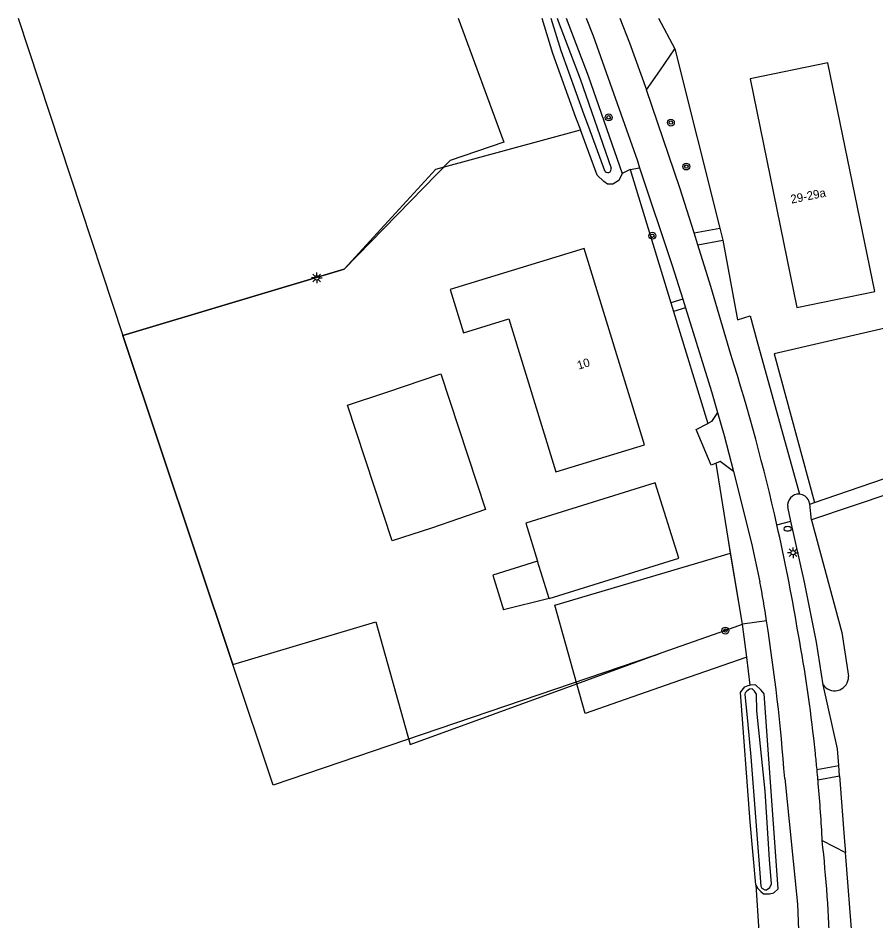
# Model space of a CAD drawing. Extents: x 136000 to 141014, y 402000 to 403500.
# Drawn here: x 140720.3 to 140820.2, y 403394.8 to 403500 of the extents above; entities that cross this region are included whole.
import ezdxf

# ---------------------------------------------------------------- set-up
doc = ezdxf.new("R2010")
doc.units = 0
for name, color, linetype in [('gg-afsc-erfafscheiding', 7, 'Continuous'), ('gg-afsc-hekwerk', 7, 'Continuous'), ('gg-anno-huisnummerreeks BGT', 7, 'Continuous'), ('gg-bbg-bijgebouw', 7, 'Continuous'), ('gg-bbg-hoofdgebouw', 7, 'Continuous'), ('gg-bbg-luifel en loopbrug', 7, 'Continuous'), ('gg-knt-bronhoudergrens', 7, 'Continuous'), ('gg-knt-verharding', 7, 'Continuous'), ('gg-knt-verharding nz', 7, 'Continuous'), ('gg-kntw-bovenkant insteek waterloop', 7, 'Continuous'), ('gg-kntw-waterlijn', 7, 'Continuous'), ('gt-grn-groengrens NZ', 7, 'Continuous'), ('gt-grn-vlakafsluiter', 7, 'Continuous'), ('gt-symb-boom', 7, 'Continuous'), ('gt-symb-brandkraan', 7, 'Continuous'), ('gt-symb-lichtmast', 7, 'Continuous')]:
    doc.layers.add(name, color=color, linetype=linetype)

# ---------------------------------------------------------------- blocks, each defined once
blk = doc.blocks.new('gt0-LMAST')
at = {"layer": 'gt-symb-lichtmast'}
for p, q in [((-0.18, 0.17), (-0.45, 0.44)), ((0, 0.25), (0, 0.62)), ((0.17, 0.17), (0.44, 0.44)), ((-0.25, 0), (-0.63, 0)), ((-0.18, -0.18), (-0.45, -0.45)), ((0, -0.25), (0, -0.63)), ((0.44, -0.45), (0.17, -0.18)), ((0.25, 0), (0.62, 0))]:
    blk.add_line(p, q, dxfattribs=at)
blk.add_circle((0, 0), 0.25, dxfattribs=at)
blk = doc.blocks.new('gt0-BR')
at = {"layer": 'gt-symb-brandkraan'}
for centre, radius, start, end in [((-0.24, 0), 0.206, 107.5669, 252.4331), ((0.6, -2.66), 3, 106.892, 107.5669), ((0, -0.69), 0.938, 73.108, 106.892), ((-0.6, -2.66), 3, 72.4331, 73.108), ((0.24, 0), 0.206, 287.567, 72.4331), ((0.6, 2.66), 3, 252.4331, 253.108), ((0, 0.69), 0.938, 253.108, 286.8921), ((-0.6, 2.66), 3, 286.8921, 287.567)]:
    blk.add_arc(centre, radius, start, end, dxfattribs=at)
blk = doc.blocks.new('gt0-BOOM')
at = {"layer": 'gt-symb-boom'}
for radius in [0.4, 0.2]:
    blk.add_circle((0, 0), radius, dxfattribs=at)

msp = doc.modelspace()

# ---------------------------------------------------------------- linework, layer by layer
at = {"layer": 'gg-afsc-erfafscheiding'}
for p, q in [((140796.77, 403496.42), (140802.01, 403475.52)), ((140791.55, 403482.34), (140790.6, 403481.88)), ((140791.55, 403482.34), (140796.28, 403466.83)), ((140796.59, 403465.81), (140800.58, 403452.76)), ((140802.69, 403428.71), (140804.63, 403429.4)), ((140805.12, 403425.53), (140804.63, 403429.4))]:
    msp.add_line(p, q, dxfattribs=at)
for points in [[(140802.36, 403474.11), (140804.05, 403464.85), (140805.52, 403465.31), (140806.32, 403462.44), (140811.26, 403444.54)], [(140785.34, 403422.45), (140782.76, 403431.59), (140803.24, 403437.65)], [(140785.34, 403422.45), (140795.29, 403426.08), (140802.69, 403428.71)], [(140815.84, 403412.94), (140815.69, 403414.86), (140814.01, 403422.34)], [(140815.93, 403411.73), (140816.53, 403404.09), (140816.63, 403402.8)]]:
    msp.add_lwpolyline(points, dxfattribs=at)
at = {"layer": 'gg-afsc-hekwerk'}
for p, q in [((140720.25, 403500), (140732.47, 403463)), ((140804.63, 403429.4), (140802.95, 403439.4)), ((140802.69, 403428.71), (140804.63, 403429.4)), ((140795.29, 403426.08), (140802.69, 403428.71)), ((140794.4, 403425.76), (140749.96, 403410.64)), ((140794.4, 403425.76), (140795.29, 403426.08)), ((140749.96, 403410.64), (140745.26, 403424.7))]:
    msp.add_line(p, q, dxfattribs=at)
for points in [[(140732.47, 403463), (140758.23, 403470.74), (140768.93, 403482.39), (140785.75, 403486.97)], [(140745.26, 403424.7), (140732.51, 403462.89), (140732.47, 403463)]]:
    msp.add_lwpolyline(points, dxfattribs=at)
at = {"layer": 'gg-bbg-bijgebouw'}
msp.add_line((140782.13, 403432.38), (140780.77, 403436.73), dxfattribs=at)
for points in [[(140758.64, 403454.9), (140763.22, 403456.41), (140769.51, 403458.57), (140774.7, 403442.75), (140768.42, 403440.58), (140763.83, 403439.08), (140758.64, 403454.9)], [(140782.13, 403432.38), (140797.2, 403437.08), (140794.46, 403445.86), (140779.39, 403441.16), (140780.77, 403436.73)]]:
    msp.add_lwpolyline(points, dxfattribs=at)
at = {"layer": 'gg-bbg-hoofdgebouw'}
for points in [[(140820.03, 403468.14), (140814.59, 403494.79), (140805.51, 403492.93), (140810.95, 403466.28), (140820.03, 403468.14)], [(140782.91, 403447.12), (140793.22, 403450.29), (140786.19, 403473.17), (140770.57, 403468.36), (140772.12, 403463.33), (140777.43, 403464.97), (140782.91, 403447.12)]]:
    msp.add_lwpolyline(points, dxfattribs=at)
at = {"layer": 'gg-bbg-luifel en loopbrug'}
msp.add_line((140782.13, 403432.38), (140776.8, 403431.06), dxfattribs=at)
msp.add_lwpolyline([(140780.77, 403436.73), (140775.54, 403435.1), (140776.8, 403431.06)], dxfattribs=at)
at = {"layer": 'gg-knt-bronhoudergrens'}
for p, q in [((140805.53, 403422.27), (140805.12, 403425.53)), ((140806.18, 403399.03), (140806.68, 403391.22))]:
    msp.add_line(p, q, dxfattribs=at)
for points in [[(140866.85, 403500), (140873.82, 403480.96), (140846.86, 403472.52), (140832.15, 403466.38), (140808.34, 403460.87), (140813.02, 403443.55)], [(140805.12, 403425.53), (140796.52, 403422.57), (140786.31, 403418.98), (140785.34, 403422.45)]]:
    msp.add_lwpolyline(points, dxfattribs=at)
at = {"layer": 'gg-knt-verharding'}
for p, q in [((140794.86, 403500), (140796.77, 403496.42)), ((140798.99, 403474.99), (140802.01, 403475.52)), ((140802.01, 403475.52), (140802.36, 403474.11)), ((140799.42, 403473.6), (140798.99, 403474.99)), ((140799.42, 403473.6), (140802.36, 403474.11)), ((140797.68, 403467.27), (140796.28, 403466.83)), ((140796.28, 403466.83), (140796.59, 403465.81)), ((140798, 403466.24), (140796.59, 403465.81)), ((140813.12, 403414.33), (140812.93, 403416.11)), ((140813.31, 403412.46), (140815.84, 403412.94)), ((140815.93, 403411.73), (140815.84, 403412.94)), ((140813.42, 403411.26), (140815.93, 403411.73)), ((140813.93, 403404.17), (140813.9, 403404.56)), ((140813.93, 403404.17), (140816.63, 403402.8))]:
    msp.add_line(p, q, dxfattribs=at)
for points in [[(140786.42, 403500), (140787.25, 403497.91), (140792.39, 403483.35), (140792.65, 403482.56)], [(140793.45, 403491.65), (140794.99, 403493.87), (140796.77, 403496.42)], [(140798.99, 403474.99), (140797.34, 403480.22), (140793.45, 403491.65)], [(140792.65, 403482.56), (140796.46, 403471.18), (140797.68, 403467.27)], [(140803.27, 403460.79), (140800.96, 403468.71), (140799.42, 403473.6)], [(140798, 403466.24), (140801.03, 403456.5), (140801.74, 403454.04)], [(140801.74, 403454.04), (140801.02, 403452.99), (140800.58, 403452.76)], [(140801.57, 403448.15), (140800.99, 403447.9), (140799.22, 403452.06), (140800.58, 403452.76)], [(140803.58, 403447.18), (140802.05, 403448.35), (140801.57, 403448.15)], [(140803.58, 403447.18), (140805.7, 403438.82), (140806.67, 403434.34)], [(140809.56, 403411.43), (140811.02, 403396.77), (140811.24, 403391.78)]]:
    msp.add_lwpolyline(points, dxfattribs=at)
for centre, radius, start, end in [((140580.44, 403389.81), 233.86, 12.6394, 17.669), ((140580.81, 403389.88), 233.49, 9.6286, 12.6416), ((140586.83, 403395.01), 223.33, 8.9538, 10.1417), ((140586.38, 403394.93), 223.78, 4.2276, 8.9553), ((140624.24, 403394.46), 189.93, 6.5433, 10.4566), ((140603.02, 403392.26), 211.26, 5.4861, 5.9958), ((140591.11, 403391.48), 223.19, 5.0828, 5.3921), ((140624.33, 403394.48), 189.84, 3.0416, 5.0689), ((140628.33, 403384.34), 186.65, 2.1158, 6.0983)]:
    msp.add_arc(centre, radius, start, end, dxfattribs=at)
at = {"layer": 'gg-knt-verharding nz'}
msp.add_line((140797.68, 403467.27), (140798, 403466.24), dxfattribs=at)
for points in [[(140790.35, 403500), (140791.47, 403497.13), (140793.45, 403491.65)], [(140801.74, 403454.04), (140802.51, 403451.37), (140803.58, 403447.18)]]:
    msp.add_lwpolyline(points, dxfattribs=at)
at = {"layer": 'gg-kntw-bovenkant insteek waterloop'}
for q in [(140812.37, 403443.76), (140813.02, 403443.55)]:
    msp.add_line((140812.47, 403443.36), q, dxfattribs=at)
for points in [[(140781.25, 403500), (140782.52, 403495.92), (140785.2, 403488.44), (140785.75, 403486.97)], [(140784.11, 403500), (140786.65, 403493.26), (140790.6, 403481.88)], [(140813.02, 403443.55), (140839.96, 403452.81), (140886.73, 403469.98), (140944.88, 403492.19)], [(140812.68, 403441.52), (140812.72, 403441.57), (140836.14, 403449.48), (140876.68, 403464.61), (140922.53, 403482.29), (140945.46, 403490.69)], [(140790.6, 403481.88), (140790.23, 403481.08), (140789.54, 403480.64), (140788.9, 403480.66), (140788.48, 403480.97), (140787.71, 403481.69), (140785.75, 403486.97)], [(140810.28, 403441.38), (140809.95, 403442.87), (140809.91, 403443.05)], [(140812.68, 403441.52), (140816.19, 403428.42), (140816.98, 403423.33)], [(140814.01, 403422.34), (140813.25, 403427.29), (140811.85, 403434.3), (140810.28, 403441.38)], [(140806.18, 403399.03), (140805.54, 403406.36), (140804.4, 403421.43), (140804.58, 403421.72), (140804.92, 403422.08), (140805.31, 403422.25), (140805.53, 403422.27)], [(140806.18, 403399.03), (140806.42, 403398.61), (140806.76, 403398.25), (140807.09, 403397.98), (140807.77, 403397.97), (140808.3, 403398.1), (140808.78, 403398.56), (140807.16, 403421.27), (140806.8, 403421.71), (140806.15, 403422.32), (140805.53, 403422.27)]]:
    msp.add_lwpolyline(points, dxfattribs=at)
for centre, radius, start, end in [((140811.18, 403443.25), 1.29, 86.5276, 189.2777), ((140811.18, 403443.25), 1.29, 23.3027, 86.5188), ((140815.35, 403423.26), 1.63, 214.7174, 351.2066), ((140815.46, 403423.26), 1.52, 350.7958, 2.5793)]:
    msp.add_arc(centre, radius, start, end, dxfattribs=at)
at = {"layer": 'gg-kntw-waterlijn'}
for points in [[(140782.3, 403500), (140783.47, 403496.24), (140786.14, 403488.78), (140786.68, 403487.32), (140788.56, 403482.26)], [(140783.04, 403500), (140783.17, 403499.65), (140785.71, 403492.92), (140789.32, 403482.53)], [(140806.03, 403421.57), (140805.74, 403421.84), (140805.44, 403421.81), (140805.15, 403421.59), (140804.94, 403421.38), (140804.9, 403421.24), (140805.27, 403417.7), (140805.6, 403413.93), (140806.77, 403398.88), (140806.89, 403398.63), (140807.24, 403398.43), (140807.43, 403398.43), (140807.8, 403398.72), (140808.02, 403399.15), (140807.78, 403401.96), (140807.29, 403409.92), (140806.32, 403419.29), (140806.27, 403421.25), (140806.03, 403421.57)]]:
    msp.add_lwpolyline(points, dxfattribs=at)
msp.add_arc((140788.94, 403482.4), 0.402, 200.2821, 19.745, dxfattribs=at)
at = {"layer": 'gt-grn-groengrens NZ'}
for p, q in [((140791.55, 403482.34), (140792.65, 403482.56)), ((140808.64, 403440.98), (140810.28, 403441.38)), ((140807.44, 403429.77), (140804.63, 403429.4))]:
    msp.add_line(p, q, dxfattribs=at)
at = {"layer": 'gt-grn-vlakafsluiter'}
for p, q in [((140812.68, 403441.52), (140812.47, 403443.36)), ((140804.63, 403429.4), (140803.24, 403437.65)), ((140817.74, 403388.52), (140816.63, 403402.8))]:
    msp.add_line(p, q, dxfattribs=at)
for points in [[(140771.5, 403500), (140776.85, 403485.53), (140770.6, 403483.42), (140758.23, 403470.74), (140732.47, 403463), (140732.51, 403462.89), (140745.26, 403424.7), (140761.92, 403429.65), (140765.94, 403415.38), (140785.34, 403422.45)], [(140803.24, 403437.65), (140802.95, 403439.4), (140801.57, 403448.15)]]:
    msp.add_lwpolyline(points, dxfattribs=at)

# ---------------------------------------------------------------- block references
at = {"layer": 'gt-symb-boom'}
for p in [(140789.05, 403488.43), (140796.29, 403487.82), (140798.09, 403482.7), (140794.14, 403474.64), (140802.64, 403428.64)]:
    msp.add_blockref('gt0-BOOM', p, dxfattribs=at)
at = {"layer": 'gt-symb-brandkraan'}
msp.add_blockref('gt0-BR', (140809.89, 403440.51), dxfattribs=at)
at = {"layer": 'gt-symb-lichtmast'}
for p in [(140755.05, 403469.73), (140810.52, 403437.72)]:
    msp.add_blockref('gt0-LMAST', p, dxfattribs=at)

# ---------------------------------------------------------------- texts
at = {"layer": 'gg-anno-huisnummerreeks BGT'}
for s, rotation, p in [('29-29a', 11.5, (140810.34, 403478.38)), ('10', 17, (140785.54, 403459.03))]:
    msp.add_text(s, height=1, rotation=rotation, dxfattribs=at).set_placement(p)

doc.saveas('drawing.dxf')
